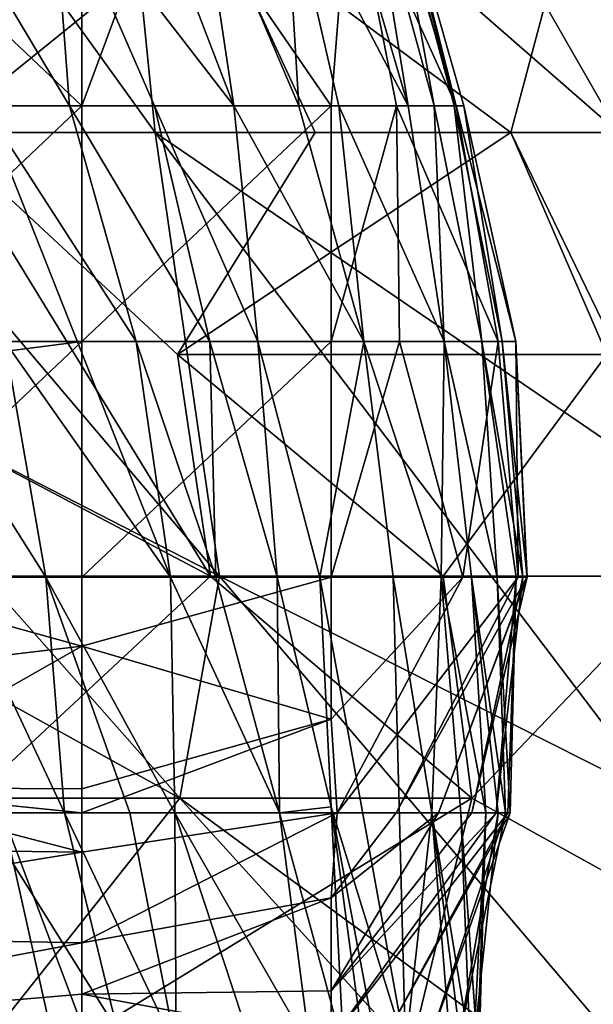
# Model space of a CAD drawing. Extents: x -161 to 11, y -10 to 160.
# Tile 467 of 499: x 0.9915 to 1.0016, y 0.1962 to 0.2135. Entities that reach past the tile are written whole.
import ezdxf

# ---------------------------------------------------------------- set-up
doc = ezdxf.new("R2010")
doc.units = 0
doc.header["$MEASUREMENT"] = 0
doc.layers.get('0').update_dxf_attribs({"linetype": 'CONTINUOUS'})

msp = doc.modelspace()

# ---------------------------------------------------------------- linework, layer by layer
for points in [[(0.996778, 0.22031, 0.011407), (0.998176, 0.21616, 0.015164), (0.99922, 0.21201, 0.011407)], [(0.997346, 0.21616, 0.00765), (0.996778, 0.22031, 0.011407), (0.99922, 0.21201, 0.011407)], [(1.006549, 0.219514, 0.545706), (1.006938, 0.211537, 0.537894), (1.001338, 0.219349, 0.537894)], [(0.988287, 0.219349, 0.752737), (0.988419, 0.211537, 0.748831), (0.993919, 0.211537, 0.752737)], [(0.993919, 0.211537, 0.752737), (0.993136, 0.219349, 0.755259), (0.988287, 0.219349, 0.752737)], [(0.997607, 0.219349, 0.757385), (0.993136, 0.219349, 0.755259), (1.002078, 0.211537, 0.757554)], [(0.993919, 0.211537, 0.752737), (1.002078, 0.211537, 0.757554), (0.993136, 0.219349, 0.755259)], [(1.002078, 0.219349, 0.759412), (0.997607, 0.219349, 0.757385), (1.002078, 0.211537, 0.757554)], [(1.001338, 0.219349, 0.537894), (1.006938, 0.211537, 0.537894), (1.001222, 0.215443, 0.533987)], [(0.98824, 0.21616, 0.002372), (0.992629, 0.21616, 0.003025), (0.992629, 0.21201, 0.00342)], [(0.992629, 0.21201, 0.00342), (0.98824, 0.207859, 0.003684), (0.98824, 0.21616, 0.002372)], [(0.992411, 0.21201, 0.094064), (0.989934, 0.21616, 0.097821), (0.9909, 0.21201, 0.105335)], [(0.992098, 0.21616, 0.082792), (0.989934, 0.21616, 0.097821), (0.992411, 0.21201, 0.094064)], [(0.993906, 0.21201, 0.082792), (0.992098, 0.21616, 0.082792), (0.992411, 0.21201, 0.094064)], [(0.992098, 0.21616, 0.082792), (0.993906, 0.21201, 0.082792), (0.995304, 0.21201, 0.071521)], [(0.992098, 0.21616, 0.082792), (0.995304, 0.21201, 0.071521), (0.993716, 0.21616, 0.071521)], [(0.994166, 0.21616, 0.003893), (0.997019, 0.21201, 0.006121), (0.992629, 0.21201, 0.00342)], [(0.992629, 0.21201, 0.00342), (0.992629, 0.21616, 0.003025), (0.994166, 0.21616, 0.003893)], [(0.994683, 0.21616, 0.064007), (0.993716, 0.21616, 0.071521), (0.995304, 0.21201, 0.071521)], [(0.997019, 0.21201, 0.006121), (0.994166, 0.21616, 0.003893), (0.997346, 0.21616, 0.00765)], [(0.99645, 0.21201, 0.06025), (0.994683, 0.21616, 0.064007), (0.995304, 0.21201, 0.071521)], [(0.996197, 0.21616, 0.048978), (0.994683, 0.21616, 0.064007), (0.99645, 0.21201, 0.06025)], [(0.997157, 0.21201, 0.052735), (0.996197, 0.21616, 0.048978), (0.99645, 0.21201, 0.06025)], [(0.998378, 0.21201, 0.037707), (0.996197, 0.21616, 0.048978), (0.997157, 0.21201, 0.052735)], [(0.998378, 0.21201, 0.037707), (0.997161, 0.21616, 0.037707), (0.996197, 0.21616, 0.048978)], [(0.997346, 0.21616, 0.00765), (0.998173, 0.21201, 0.00765), (0.997019, 0.21201, 0.006121)], [(0.997699, 0.21616, 0.030193), (0.997161, 0.21616, 0.037707), (0.998378, 0.21201, 0.037707)], [(0.997346, 0.21616, 0.00765), (0.99922, 0.21201, 0.011407), (0.998173, 0.21201, 0.00765)], [(0.998833, 0.21201, 0.030193), (0.997699, 0.21616, 0.030193), (0.998378, 0.21201, 0.037707)], [(0.997699, 0.21616, 0.030193), (0.998833, 0.21201, 0.030193), (0.998083, 0.21616, 0.022678)], [(0.999185, 0.21201, 0.022678), (0.998083, 0.21616, 0.022678), (0.998833, 0.21201, 0.030193)], [(0.998176, 0.21616, 0.015164), (0.998083, 0.21616, 0.022678), (0.999185, 0.21201, 0.022678)], [(0.999354, 0.21201, 0.015164), (0.998176, 0.21616, 0.015164), (0.999185, 0.21201, 0.022678)], [(0.99922, 0.21201, 0.011407), (0.998176, 0.21616, 0.015164), (0.999354, 0.21201, 0.015164)], [(0.994935, 0.215443, 0.526175), (0.990105, 0.211537, 0.518362), (0.988918, 0.215443, 0.518362)], [(0.994935, 0.215443, 0.526175), (0.996738, 0.211537, 0.526175), (0.990105, 0.211537, 0.518362)], [(1.000183, 0.211537, 0.530081), (0.994935, 0.215443, 0.526175), (1.001222, 0.215443, 0.533987)], [(0.994935, 0.215443, 0.526175), (1.000183, 0.211537, 0.530081), (0.996738, 0.211537, 0.526175)], [(1.001222, 0.215443, 0.533987), (1.00352, 0.211537, 0.533987), (1.000183, 0.211537, 0.530081)], [(1.001222, 0.215443, 0.533987), (1.006938, 0.211537, 0.537894), (1.00352, 0.211537, 0.533987)], [(0.992629, 0.21201, 0.00342), (0.992629, 0.207859, 0.004191), (0.98824, 0.207859, 0.003684)], [(0.993583, 0.207859, 0.097821), (0.992411, 0.21201, 0.094064), (0.9909, 0.21201, 0.105335)], [(0.994191, 0.203709, 0.105335), (0.9909, 0.21201, 0.105335), (0.991268, 0.207859, 0.116607)], [(0.993583, 0.207859, 0.097821), (0.9909, 0.21201, 0.105335), (0.994191, 0.203709, 0.105335)], [(0.994882, 0.207859, 0.08655), (0.992411, 0.21201, 0.094064), (0.993583, 0.207859, 0.097821)], [(0.992411, 0.21201, 0.094064), (0.994882, 0.207859, 0.08655), (0.993906, 0.21201, 0.082792)], [(0.992629, 0.207859, 0.004191), (0.997019, 0.21201, 0.006121), (0.997019, 0.207859, 0.006402)], [(0.992629, 0.207859, 0.004191), (0.992629, 0.21201, 0.00342), (0.997019, 0.21201, 0.006121)], [(0.995728, 0.207859, 0.079035), (0.993906, 0.21201, 0.082792), (0.994882, 0.207859, 0.08655)], [(0.995304, 0.21201, 0.071521), (0.993906, 0.21201, 0.082792), (0.995728, 0.207859, 0.079035)], [(0.997596, 0.207859, 0.06025), (0.995304, 0.21201, 0.071521), (0.995728, 0.207859, 0.079035)], [(0.997596, 0.207859, 0.06025), (0.99645, 0.21201, 0.06025), (0.995304, 0.21201, 0.071521)], [(0.997157, 0.21201, 0.052735), (0.99645, 0.21201, 0.06025), (0.997596, 0.207859, 0.06025)], [(0.998173, 0.21201, 0.00765), (0.998222, 0.207859, 0.00765), (0.997019, 0.207859, 0.006402)], [(0.997019, 0.207859, 0.006402), (0.997019, 0.21201, 0.006121), (0.998173, 0.21201, 0.00765)], [(0.997596, 0.207859, 0.06025), (0.999007, 0.207859, 0.041464), (0.997157, 0.21201, 0.052735)], [(0.999007, 0.207859, 0.041464), (0.998378, 0.21201, 0.037707), (0.997157, 0.21201, 0.052735)], [(0.998173, 0.21201, 0.00765), (0.99922, 0.21201, 0.011407), (0.999961, 0.207859, 0.011407)], [(0.998173, 0.21201, 0.00765), (0.999961, 0.207859, 0.011407), (0.998222, 0.207859, 0.00765)], [(0.998833, 0.21201, 0.030193), (0.998378, 0.21201, 0.037707), (0.999007, 0.207859, 0.041464)], [(0.999673, 0.207859, 0.030193), (0.998833, 0.21201, 0.030193), (0.999007, 0.207859, 0.041464)], [(0.999185, 0.21201, 0.022678), (0.998833, 0.21201, 0.030193), (0.999673, 0.207859, 0.030193)], [(1.000033, 0.207859, 0.022678), (0.999185, 0.21201, 0.022678), (0.999673, 0.207859, 0.030193)], [(0.999354, 0.21201, 0.015164), (0.999185, 0.21201, 0.022678), (1.000033, 0.207859, 0.022678)], [(0.999354, 0.21201, 0.015164), (1.000271, 0.207859, 0.015164), (0.99922, 0.21201, 0.011407)], [(0.999961, 0.207859, 0.011407), (0.99922, 0.21201, 0.011407), (1.000271, 0.207859, 0.015164)], [(1.000271, 0.207859, 0.015164), (0.999354, 0.21201, 0.015164), (1.000033, 0.207859, 0.022678)], [(0.988419, 0.211537, 0.748831), (0.987447, 0.20763, 0.744925), (0.995055, 0.203724, 0.748831)], [(0.990105, 0.211537, 0.518362), (0.994896, 0.203724, 0.522269), (0.987501, 0.20763, 0.514456)], [(0.995055, 0.203724, 0.748831), (0.993919, 0.211537, 0.752737), (0.988419, 0.211537, 0.748831)], [(0.996738, 0.211537, 0.526175), (0.99431, 0.20763, 0.522269), (0.990105, 0.211537, 0.518362)], [(0.994896, 0.203724, 0.522269), (0.990105, 0.211537, 0.518362), (0.99431, 0.20763, 0.522269)], [(1.002078, 0.211537, 0.757554), (0.993919, 0.211537, 0.752737), (1.005357, 0.203724, 0.756644)], [(1.002804, 0.199818, 0.752737), (1.005357, 0.203724, 0.756644), (0.993919, 0.211537, 0.752737)], [(0.995055, 0.203724, 0.748831), (1.002804, 0.199818, 0.752737), (0.993919, 0.211537, 0.752737)], [(1.000183, 0.211537, 0.530081), (1.001878, 0.20763, 0.530081), (0.99431, 0.20763, 0.522269)], [(1.000183, 0.211537, 0.530081), (0.99431, 0.20763, 0.522269), (0.996738, 0.211537, 0.526175)], [(1.000183, 0.211537, 0.530081), (1.00352, 0.211537, 0.533987), (1.002078, 0.20763, 0.530288)], [(1.002078, 0.20763, 0.530288), (1.001878, 0.20763, 0.530081), (1.000183, 0.211537, 0.530081)], [(0.992629, 0.207859, 0.004191), (0.992629, 0.203709, 0.006437), (0.98824, 0.203709, 0.005744)], [(0.992629, 0.207859, 0.004191), (0.98824, 0.203709, 0.005744), (0.98824, 0.207296, 0.003893)], [(0.992629, 0.207859, 0.004191), (0.98824, 0.207296, 0.003893), (0.98824, 0.207859, 0.003684)], [(0.991992, 0.203709, 0.124121), (0.989369, 0.207859, 0.131635), (0.990368, 0.203709, 0.139149)], [(0.991992, 0.203709, 0.124121), (0.991268, 0.207859, 0.116607), (0.989369, 0.207859, 0.131635)], [(0.994191, 0.203709, 0.105335), (0.991268, 0.207859, 0.116607), (0.991992, 0.203709, 0.124121)], [(0.997019, 0.207859, 0.006402), (0.992629, 0.203709, 0.006437), (0.992629, 0.207859, 0.004191)], [(0.992629, 0.203709, 0.006437), (0.997019, 0.207859, 0.006402), (0.997019, 0.203709, 0.00835)], [(0.994987, 0.203709, 0.097821), (0.993583, 0.207859, 0.097821), (0.994191, 0.203709, 0.105335)], [(0.993583, 0.207859, 0.097821), (0.994987, 0.203709, 0.097821), (0.994882, 0.207859, 0.08655)], [(0.99607, 0.203709, 0.08655), (0.994882, 0.207859, 0.08655), (0.994987, 0.203709, 0.097821)], [(0.995728, 0.207859, 0.079035), (0.994882, 0.207859, 0.08655), (0.99607, 0.203709, 0.08655)], [(0.996819, 0.203709, 0.079035), (0.995728, 0.207859, 0.079035), (0.99607, 0.203709, 0.08655)], [(0.997596, 0.207859, 0.06025), (0.995728, 0.207859, 0.079035), (0.996819, 0.203709, 0.079035)], [(0.998114, 0.203709, 0.064007), (0.997596, 0.207859, 0.06025), (0.996819, 0.203709, 0.079035)], [(0.998222, 0.207859, 0.00765), (0.999338, 0.203709, 0.011407), (0.997019, 0.203709, 0.00835)], [(0.997019, 0.203709, 0.00835), (0.997019, 0.207859, 0.006402), (0.998222, 0.207859, 0.00765)], [(0.998955, 0.203709, 0.052735), (0.997596, 0.207859, 0.06025), (0.998114, 0.203709, 0.064007)], [(0.998955, 0.203709, 0.052735), (0.999007, 0.207859, 0.041464), (0.997596, 0.207859, 0.06025)], [(0.998222, 0.207859, 0.00765), (0.999961, 0.207859, 0.011407), (0.999338, 0.203709, 0.011407)], [(0.999489, 0.203709, 0.045221), (0.999007, 0.207859, 0.041464), (0.998955, 0.203709, 0.052735)], [(0.999945, 0.203709, 0.037707), (0.999007, 0.207859, 0.041464), (0.999489, 0.203709, 0.045221)], [(0.999673, 0.207859, 0.030193), (0.999007, 0.207859, 0.041464), (0.999945, 0.203709, 0.037707)], [(0.999961, 0.207859, 0.011407), (1.000311, 0.203709, 0.015164), (0.999338, 0.203709, 0.011407)], [(1.00028, 0.203709, 0.030193), (0.999673, 0.207859, 0.030193), (0.999945, 0.203709, 0.037707)], [(1.000393, 0.203709, 0.026436), (0.999673, 0.207859, 0.030193), (1.00028, 0.203709, 0.030193)], [(1.000033, 0.207859, 0.022678), (0.999673, 0.207859, 0.030193), (1.000393, 0.203709, 0.026436)], [(0.999961, 0.207859, 0.011407), (1.000271, 0.207859, 0.015164), (1.000311, 0.203709, 0.015164)], [(1.00047, 0.203709, 0.022678), (1.000033, 0.207859, 0.022678), (1.000393, 0.203709, 0.026436)], [(1.000271, 0.207859, 0.015164), (1.000033, 0.207859, 0.022678), (1.00047, 0.203709, 0.022678)], [(1.000465, 0.203709, 0.018921), (1.000271, 0.207859, 0.015164), (1.00047, 0.203709, 0.022678)], [(1.000271, 0.207859, 0.015164), (1.000465, 0.203709, 0.018921), (1.000311, 0.203709, 0.015164)], [(0.987447, 0.20763, 0.744925), (0.987299, 0.203724, 0.741019), (0.994355, 0.199818, 0.744925)], [(0.994896, 0.203724, 0.522269), (0.987383, 0.203724, 0.514456), (0.987501, 0.20763, 0.514456)], [(0.994355, 0.199818, 0.744925), (0.995055, 0.203724, 0.748831), (0.987447, 0.20763, 0.744925)], [(1.001878, 0.20763, 0.530081), (0.99899, 0.203724, 0.526175), (0.99431, 0.20763, 0.522269)], [(0.994896, 0.203724, 0.522269), (0.99431, 0.20763, 0.522269), (0.99899, 0.203724, 0.526175)], [(1.003226, 0.203724, 0.530081), (0.99899, 0.203724, 0.526175), (1.001878, 0.20763, 0.530081)], [(0.994355, 0.199818, 0.744925), (0.987299, 0.203724, 0.741019), (0.99126, 0.195912, 0.737112)], [(0.994896, 0.203724, 0.522269), (0.990691, 0.199818, 0.518362), (0.987383, 0.203724, 0.514456)], [(0.992629, 0.203709, 0.006437), (0.992629, 0.202491, 0.00765), (0.98824, 0.203709, 0.005744)], [(0.992629, 0.202491, 0.00765), (0.98824, 0.201975, 0.00765), (0.98824, 0.203709, 0.005744)], [(0.99232, 0.199559, 0.135392), (0.990368, 0.203709, 0.139149), (0.991224, 0.199559, 0.146664)], [(0.991992, 0.203709, 0.124121), (0.990368, 0.203709, 0.139149), (0.99232, 0.199559, 0.135392)], [(0.990691, 0.199818, 0.518362), (0.994896, 0.203724, 0.522269), (0.9995, 0.199818, 0.526175)], [(0.993475, 0.199559, 0.124121), (0.991992, 0.203709, 0.124121), (0.99232, 0.199559, 0.135392)], [(0.994263, 0.199559, 0.116607), (0.991992, 0.203709, 0.124121), (0.993475, 0.199559, 0.124121)], [(0.994263, 0.199559, 0.116607), (0.994191, 0.203709, 0.105335), (0.991992, 0.203709, 0.124121)], [(0.992629, 0.202491, 0.00765), (0.997019, 0.203709, 0.00835), (0.997019, 0.201206, 0.011407)], [(0.997019, 0.203709, 0.00835), (0.992629, 0.202491, 0.00765), (0.992629, 0.203709, 0.006437)], [(0.996107, 0.199559, 0.097821), (0.994191, 0.203709, 0.105335), (0.994263, 0.199559, 0.116607)], [(0.996107, 0.199559, 0.097821), (0.994987, 0.203709, 0.097821), (0.994191, 0.203709, 0.105335)], [(0.995055, 0.203724, 0.748831), (0.994355, 0.199818, 0.744925), (1.005018, 0.192005, 0.748831)], [(0.9995, 0.199818, 0.526175), (0.994896, 0.203724, 0.522269), (0.99899, 0.203724, 0.526175)], [(0.99607, 0.203709, 0.08655), (0.994987, 0.203709, 0.097821), (0.996107, 0.199559, 0.097821)], [(1.002804, 0.199818, 0.752737), (0.995055, 0.203724, 0.748831), (1.005018, 0.192005, 0.748831)], [(0.997019, 0.199664, 0.08655), (0.99607, 0.203709, 0.08655), (0.996107, 0.199559, 0.097821)], [(0.996819, 0.203709, 0.079035), (0.99607, 0.203709, 0.08655), (0.997019, 0.199664, 0.08655)], [(0.997019, 0.199664, 0.08655), (0.998327, 0.195409, 0.079035), (0.996819, 0.203709, 0.079035)], [(0.998114, 0.203709, 0.064007), (0.996819, 0.203709, 0.079035), (0.998327, 0.195409, 0.079035)], [(0.997019, 0.201206, 0.011407), (0.999338, 0.203709, 0.011407), (0.997123, 0.199559, 0.015164)], [(0.999338, 0.203709, 0.011407), (0.997019, 0.201206, 0.011407), (0.997019, 0.203709, 0.00835)], [(0.997123, 0.199559, 0.015164), (1.000311, 0.203709, 0.015164), (0.998164, 0.199559, 0.018921)], [(1.000311, 0.203709, 0.015164), (0.997123, 0.199559, 0.015164), (0.999338, 0.203709, 0.011407)], [(0.998955, 0.203709, 0.052735), (0.998114, 0.203709, 0.064007), (0.998793, 0.199559, 0.064007)], [(0.998793, 0.199559, 0.064007), (0.998114, 0.203709, 0.064007), (0.998327, 0.195409, 0.079035)], [(0.998164, 0.199559, 0.018921), (1.000465, 0.203709, 0.018921), (0.998911, 0.199559, 0.022678)], [(1.000311, 0.203709, 0.015164), (1.000465, 0.203709, 0.018921), (0.998164, 0.199559, 0.018921)], [(0.999304, 0.199559, 0.056493), (0.998955, 0.203709, 0.052735), (0.998793, 0.199559, 0.064007)], [(0.998911, 0.199559, 0.022678), (1.00047, 0.203709, 0.022678), (0.999499, 0.199559, 0.026436)], [(1.00047, 0.203709, 0.022678), (0.998911, 0.199559, 0.022678), (1.000465, 0.203709, 0.018921)], [(0.999745, 0.199559, 0.048978), (0.998955, 0.203709, 0.052735), (0.999304, 0.199559, 0.056493)], [(0.999489, 0.203709, 0.045221), (0.998955, 0.203709, 0.052735), (0.999745, 0.199559, 0.048978)], [(0.99899, 0.203724, 0.526175), (1.003226, 0.203724, 0.530081), (0.9995, 0.199818, 0.526175)], [(0.99996, 0.199559, 0.045221), (0.999489, 0.203709, 0.045221), (0.999745, 0.199559, 0.048978)], [(1.00009, 0.199559, 0.041464), (0.999489, 0.203709, 0.045221), (0.99996, 0.199559, 0.045221)], [(0.999945, 0.203709, 0.037707), (0.999489, 0.203709, 0.045221), (1.00009, 0.199559, 0.041464)], [(0.999499, 0.199559, 0.026436), (1.000393, 0.203709, 0.026436), (0.999924, 0.199559, 0.030193)], [(1.000393, 0.203709, 0.026436), (0.999499, 0.199559, 0.026436), (1.00047, 0.203709, 0.022678)], [(1.006549, 0.195912, 0.531596), (0.9995, 0.199818, 0.526175), (1.003226, 0.203724, 0.530081)], [(0.999924, 0.199559, 0.030193), (1.00028, 0.203709, 0.030193), (1.00013, 0.199559, 0.03395)], [(1.000393, 0.203709, 0.026436), (1.00028, 0.203709, 0.030193), (0.999924, 0.199559, 0.030193)], [(1.000173, 0.199559, 0.037707), (0.999945, 0.203709, 0.037707), (1.00009, 0.199559, 0.041464)], [(1.00028, 0.203709, 0.030193), (0.999945, 0.203709, 0.037707), (1.000173, 0.199559, 0.037707)], [(1.00013, 0.199559, 0.03395), (1.00028, 0.203709, 0.030193), (1.000173, 0.199559, 0.037707)], [(0.98824, 0.200004, 0.011407), (0.992629, 0.202491, 0.00765), (0.992629, 0.199981, 0.011407)], [(0.98824, 0.201975, 0.00765), (0.992629, 0.202491, 0.00765), (0.98824, 0.200004, 0.011407)], [(0.992629, 0.199981, 0.011407), (0.992629, 0.202491, 0.00765), (0.997019, 0.201206, 0.011407)], [(0.992629, 0.199559, 0.012785), (0.992629, 0.199981, 0.011407), (0.997019, 0.201206, 0.011407)], [(0.997019, 0.201206, 0.011407), (0.997123, 0.199559, 0.015164), (0.992629, 0.199559, 0.012785)], [(0.992629, 0.198867, 0.015164), (0.98385, 0.198986, 0.015164), (0.98824, 0.200004, 0.011407)], [(0.992629, 0.199981, 0.011407), (0.992629, 0.199559, 0.012785), (0.98824, 0.200004, 0.011407)], [(0.98824, 0.200004, 0.011407), (0.992629, 0.199559, 0.012785), (0.992629, 0.198867, 0.015164)], [(0.99126, 0.195912, 0.737112), (0.981381, 0.199818, 0.7293), (0.993113, 0.188099, 0.7293)], [(0.981381, 0.199818, 0.7293), (0.987758, 0.188099, 0.721487), (0.993113, 0.188099, 0.7293)], [(0.993136, 0.195912, 0.521137), (0.988665, 0.192005, 0.518751), (0.990691, 0.199818, 0.518362)], [(0.993136, 0.195912, 0.521137), (0.990691, 0.199818, 0.518362), (0.9995, 0.199818, 0.526175)], [(0.99126, 0.195912, 0.737112), (1.004999, 0.188099, 0.744925), (0.994355, 0.199818, 0.744925)], [(0.997607, 0.192005, 0.524991), (0.993136, 0.195912, 0.521137), (0.9995, 0.199818, 0.526175)], [(1.005018, 0.192005, 0.748831), (0.994355, 0.199818, 0.744925), (1.004999, 0.188099, 0.744925)], [(0.997607, 0.192005, 0.524991), (0.9995, 0.199818, 0.526175), (1.006549, 0.195912, 0.531596)], [(0.996107, 0.199559, 0.097821), (0.997237, 0.195409, 0.094064), (0.997019, 0.199664, 0.08655)], [(0.997237, 0.195409, 0.094064), (0.998144, 0.191259, 0.090307), (0.997019, 0.199664, 0.08655)], [(0.998611, 0.191259, 0.082792), (0.997019, 0.199664, 0.08655), (0.998144, 0.191259, 0.090307)], [(0.998327, 0.195409, 0.079035), (0.997019, 0.199664, 0.08655), (0.998611, 0.191259, 0.082792)], [(0.99232, 0.199559, 0.135392), (0.991224, 0.199559, 0.146664), (0.99434, 0.191259, 0.139149)], [(0.993081, 0.191259, 0.154178), (0.991224, 0.199559, 0.146664), (0.991238, 0.195409, 0.161692)], [(0.99434, 0.191259, 0.139149), (0.991224, 0.199559, 0.146664), (0.993081, 0.191259, 0.154178)], [(0.994291, 0.195409, 0.127878), (0.99232, 0.199559, 0.135392), (0.99434, 0.191259, 0.139149)], [(0.994291, 0.195409, 0.127878), (0.993475, 0.199559, 0.124121), (0.99232, 0.199559, 0.135392)], [(0.992629, 0.197269, 0.022678), (0.997123, 0.199559, 0.015164), (0.997019, 0.198064, 0.022678)], [(0.992629, 0.198867, 0.015164), (0.997123, 0.199559, 0.015164), (0.992629, 0.197269, 0.022678)], [(0.992629, 0.198867, 0.015164), (0.992629, 0.199559, 0.012785), (0.997123, 0.199559, 0.015164)], [(0.994263, 0.199559, 0.116607), (0.993475, 0.199559, 0.124121), (0.994291, 0.195409, 0.127878)], [(0.996647, 0.195409, 0.101578), (0.996107, 0.199559, 0.097821), (0.994263, 0.199559, 0.116607)], [(0.995635, 0.195409, 0.112849), (0.994263, 0.199559, 0.116607), (0.994291, 0.195409, 0.127878)], [(0.996647, 0.195409, 0.101578), (0.994263, 0.199559, 0.116607), (0.995635, 0.195409, 0.112849)], [(0.997237, 0.195409, 0.094064), (0.996107, 0.199559, 0.097821), (0.996647, 0.195409, 0.101578)], [(1.00013, 0.199559, 0.03395), (0.997859, 0.195409, 0.037707), (0.997019, 0.195559, 0.03395)], [(0.999924, 0.199559, 0.030193), (1.00013, 0.199559, 0.03395), (0.997019, 0.195559, 0.03395)], [(0.999924, 0.199559, 0.030193), (0.997019, 0.195559, 0.03395), (0.997019, 0.196426, 0.030193)], [(0.999499, 0.199559, 0.026436), (0.999924, 0.199559, 0.030193), (0.997019, 0.196426, 0.030193)], [(0.998911, 0.199559, 0.022678), (0.999499, 0.199559, 0.026436), (0.997019, 0.196426, 0.030193)], [(0.997019, 0.196426, 0.030193), (0.997019, 0.198064, 0.022678), (0.998911, 0.199559, 0.022678)], [(0.998911, 0.199559, 0.022678), (0.997019, 0.198064, 0.022678), (0.998164, 0.199559, 0.018921)], [(0.997123, 0.199559, 0.015164), (0.998164, 0.199559, 0.018921), (0.997019, 0.198064, 0.022678)], [(0.997859, 0.195409, 0.037707), (1.000173, 0.199559, 0.037707), (0.998707, 0.195409, 0.041464)], [(1.000173, 0.199559, 0.037707), (0.997859, 0.195409, 0.037707), (1.00013, 0.199559, 0.03395)], [(0.998327, 0.195409, 0.079035), (0.999119, 0.195409, 0.067764), (0.998793, 0.199559, 0.064007)], [(1.000173, 0.199559, 0.037707), (1.00009, 0.199559, 0.041464), (0.998707, 0.195409, 0.041464)], [(0.998707, 0.195409, 0.041464), (1.00009, 0.199559, 0.041464), (0.99924, 0.195409, 0.045221)], [(0.999316, 0.195409, 0.064007), (0.998793, 0.199559, 0.064007), (0.999119, 0.195409, 0.067764)], [(0.999469, 0.195409, 0.06025), (0.998793, 0.199559, 0.064007), (0.999316, 0.195409, 0.064007)], [(0.999304, 0.199559, 0.056493), (0.998793, 0.199559, 0.064007), (0.999469, 0.195409, 0.06025)], [(0.99924, 0.195409, 0.045221), (0.99996, 0.199559, 0.045221), (0.999525, 0.195409, 0.048978)], [(1.00009, 0.199559, 0.041464), (0.99996, 0.199559, 0.045221), (0.99924, 0.195409, 0.045221)], [(0.999596, 0.195409, 0.056493), (0.999304, 0.199559, 0.056493), (0.999469, 0.195409, 0.06025)], [(0.999745, 0.199559, 0.048978), (0.999304, 0.199559, 0.056493), (0.999596, 0.195409, 0.056493)], [(0.999525, 0.195409, 0.048978), (0.999745, 0.199559, 0.048978), (0.999629, 0.195409, 0.052735)], [(0.99996, 0.199559, 0.045221), (0.999745, 0.199559, 0.048978), (0.999525, 0.195409, 0.048978)], [(0.999629, 0.195409, 0.052735), (0.999745, 0.199559, 0.048978), (0.999596, 0.195409, 0.056493)], [(0.98385, 0.197437, 0.022678), (0.98385, 0.198986, 0.015164), (0.992629, 0.198867, 0.015164)], [(0.98385, 0.197437, 0.022678), (0.992629, 0.198867, 0.015164), (0.992629, 0.197269, 0.022678)], [(0.992629, 0.196363, 0.026436), (0.997019, 0.198064, 0.022678), (0.997019, 0.196426, 0.030193)], [(0.992629, 0.196363, 0.026436), (0.992629, 0.197269, 0.022678), (0.997019, 0.198064, 0.022678)], [(0.98385, 0.195622, 0.030193), (0.98385, 0.197437, 0.022678), (0.992629, 0.197269, 0.022678)], [(0.992629, 0.197269, 0.022678), (0.992629, 0.196363, 0.026436), (0.98385, 0.195622, 0.030193)], [(0.98385, 0.195622, 0.030193), (0.992629, 0.196363, 0.026436), (0.992629, 0.194579, 0.03395)], [(0.997019, 0.196426, 0.030193), (0.997019, 0.195559, 0.03395), (0.992629, 0.196363, 0.026436)], [(0.992629, 0.194579, 0.03395), (0.992629, 0.196363, 0.026436), (0.997019, 0.195559, 0.03395)]]:
    msp.add_3dface(points)

doc.saveas('drawing.dxf')
